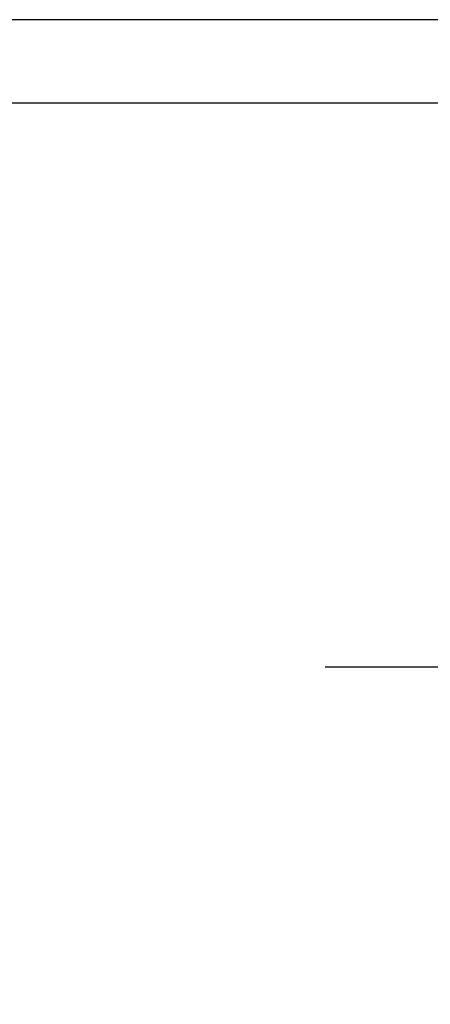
# Model space of a CAD drawing. Header units: millimetres. Extents: x 0 to 4378, y 0 to 2376.
# Tile 567 of 656: x 3842 to 3911, y 254 to 420. Entities that reach past the tile are written whole.
import ezdxf
from ezdxf.enums import TextEntityAlignment as Align

# ---------------------------------------------------------------- set-up
doc = ezdxf.new("R2010")
doc.units = ezdxf.units.MM
doc.header["$LTSCALE"] = 0.2
doc.layers.add('05_Section Line', color=3, linetype='Continuous')
doc.layers.add('12_Before Rev.Num.', color=5, linetype='Continuous')
doc.styles.add('Rainbow-4.0 Style', font='malgunsl.ttf')

# ---------------------------------------------------------------- blocks, each defined once
blk = doc.blocks.new('A$C5c51ae111123')
blk.add_lwpolyline([(0, 0), (594, 0), (594, 420), (0, 420)], close=True)
at = {"layer": '05_Section Line', "linetype": 'Continuous'}
blk.add_lwpolyline([(579.86, 14.14), (579.86, 405.9), (14.14, 405.9), (14.14, 14.14)], close=True, dxfattribs=at)
at = {"linetype": 'Continuous', "style": 'Rainbow-4.0 Style'}
for tag, p in [('PART_NAME', (525.41, 77.26)), ('DRAWING_NO', (515.51, 64.88)), ('REV', (567.48, 64.88)), ('제도', (542.73, 52.41)), ('DATE_1', (567.48, 52.41)), ('SCALE', (480.86, 48.79)), ('MATERIAL', (510.56, 48.79)), ('검도', (542.73, 42.51)), ('DATE_2', (567.48, 42.51)), ('승인', (542.73, 32.61)), ('DATE_3', (567.48, 32.61)), ('REFERENCE', (510.56, 28.99)), ('PAGE', (542.73, 22.81))]:
    blk.add_attdef(tag, text='', height=3.54, dxfattribs=at).set_placement(p, align=Align.MIDDLE_CENTER)

msp = doc.modelspace()

# ---------------------------------------------------------------- linework, layer by layer
at = {"layer": '12_Before Rev.Num.'}
msp.add_line((3893.723, 310.928), (4101.955, 310.928), dxfattribs=at)

# ---------------------------------------------------------------- block references
msp.add_blockref('A$C5c51ae111123', (3784, 0))

doc.saveas('drawing.dxf')
